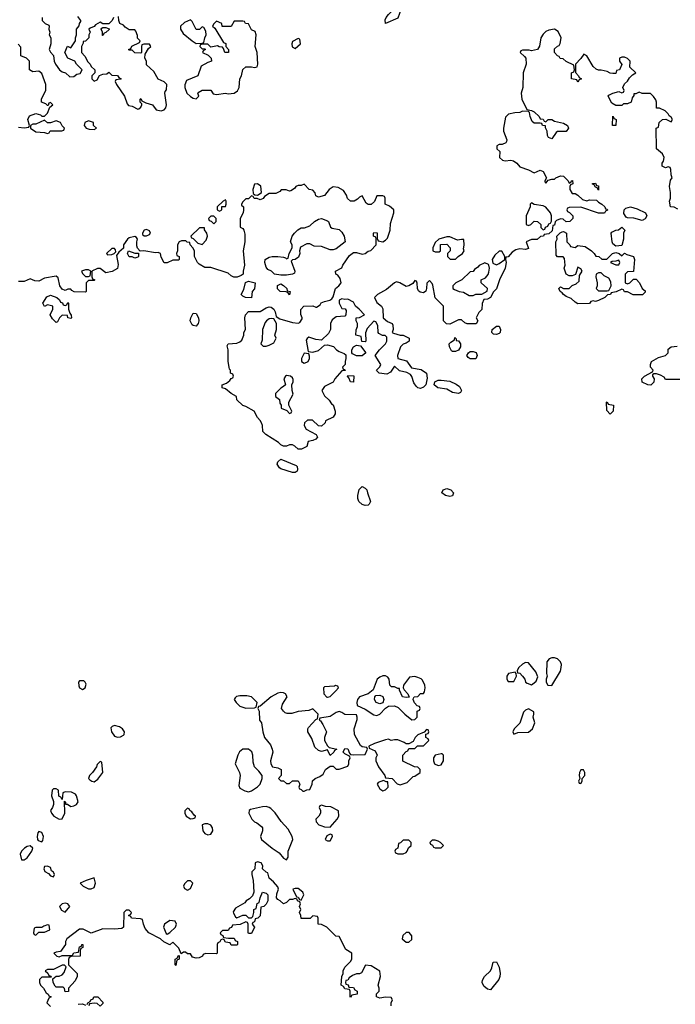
# Model space of a CAD drawing. Header units: inches. Extents: x 2380053 to 2584298, y 380219 to 546618.
# Tile 716 of 788: x 2533479 to 2537978, y 481840 to 488595. Entities that reach past the tile are written whole.
import ezdxf

# ---------------------------------------------------------------- set-up
doc = ezdxf.new("R2010")
doc.units = ezdxf.units.IN
doc.header["$MEASUREMENT"] = 0
doc.layers.add('C5438', color=7, linetype='Continuous')

msp = doc.modelspace()

# ---------------------------------------------------------------- linework, layer by layer
at = {"layer": 'C5438', "color": 2}
for points, elevation in [([(2535990, 488568), (2535986.8, 488593.2), (2535993.2, 488610), (2536009.3, 488630), (2536049.5, 488670.5), (2536091.1, 488691.1), (2536097.3, 488670), (2536073.8, 488606.2)], 30), ([(2534046, 488486), (2534046, 488510), (2534038, 488530), (2534043.1, 488536.9), (2534050, 488542), (2534070, 488542), (2534092.7, 488532.7), (2534092.7, 488527.3), (2534070, 488506), (2534058, 488502), (2534050, 488486)], 34), ([(2534650, 488594), (2534610, 488575.3), (2534582, 488550), (2534582, 488530), (2534601.4, 488501.4), (2534662, 488450), (2534690, 488432), (2534730, 488434), (2534742, 488438), (2534748.4, 488471.6), (2534758, 488490), (2534756.4, 488516.4), (2534742, 488542), (2534730, 488546), (2534711.6, 488528.4), (2534690, 488528), (2534663.1, 488583.1)], 34), ([(2535010, 488586), (2534950, 488586), (2534930, 488548), (2534868.4, 488548.4), (2534866, 488570), (2534830, 488586), (2534810, 488566), (2534802, 488550), (2534818, 488538), (2534878, 488438), (2534892.7, 488432.7), (2534894, 488410), (2534912, 488390), (2534912, 488370), (2534886, 488370), (2534878, 488398), (2534870, 488406), (2534848.4, 488408.4), (2534836.4, 488416.4), (2534790, 488406), (2534770, 488426), (2534730, 488426), (2534718, 488422), (2534714, 488410), (2534730, 488394), (2534750, 488394), (2534754, 488390), (2534738, 488382), (2534734, 488370), (2534771.1, 488351.1), (2534792, 488330), (2534794, 488310), (2534770, 488302), (2534724.7, 488275.3), (2534702, 488210), (2534622.8, 488177.2), (2534611.1, 488148.9), (2534611, 488130), (2534626, 488090), (2534650, 488067.3), (2534670, 488056), (2534690, 488051.3), (2534708.7, 488070), (2534702, 488090), (2534704, 488096), (2534730, 488112), (2534790, 488112), (2534806.4, 488086.4), (2534830, 488081), (2534890, 488091), (2534910, 488086.8), (2534950, 488091.3), (2534972.7, 488107.3), (2534984, 488130), (2534989, 488190), (2535002, 488210), (2535010, 488254), (2535030, 488272), (2535068.9, 488271.1), (2535090, 488266), (2535108.7, 488271.3), (2535114, 488290), (2535108.9, 488368.9), (2535095.3, 488410), (2535102, 488490), (2535093.6, 488513.6), (2535070, 488526), (2535050, 488566), (2535028.4, 488568.4), (2535022, 488582)], 34), ([(2535390, 488466), (2535350, 488446), (2535346, 488430), (2535347.7, 488407.7), (2535370, 488398), (2535406, 488430), (2535402, 488462)], 34), ([(2537570, 487868), (2537548, 487870), (2537550, 487934), (2537558, 487918), (2537571.3, 487910)], 34), ([(2533650, 487906), (2533590, 487878), (2533570, 487878), (2533554, 487870), (2533554, 487850), (2533590, 487824.7), (2533650, 487822), (2533670, 487814), (2533682, 487818), (2533688.4, 487831.6), (2533767.3, 487832.7), (2533782, 487838), (2533786, 487850), (2533770, 487866), (2533758, 487890), (2533730, 487902), (2533690, 487888), (2533670, 487888)], 34), ([(2533950, 487902), (2533924.7, 487890), (2533922, 487870), (2533934, 487850), (2533956.4, 487843.6), (2533990, 487842), (2534006, 487850), (2533986, 487870), (2533986, 487890)], 34), ([(2535110, 487468), (2535090, 487466), (2535078, 487430), (2535082, 487402), (2535092.7, 487392.7), (2535110, 487392), (2535130, 487402), (2535138, 487410), (2535133.6, 487453.6)], 34), ([(2537450, 487426), (2537442, 487442), (2537430, 487446), (2537422, 487462), (2537410, 487466), (2537408.9, 487471.1), (2537430, 487474), (2537438, 487458), (2537450, 487454)], 34), ([(2534890, 487358), (2534874, 487350), (2534834, 487310), (2534834, 487290), (2534850, 487282), (2534866, 487290), (2534866, 487314), (2534890, 487314), (2534895.3, 487330), (2534895.3, 487350)], 34), ([(2536990, 487338), (2536982, 487330), (2536982, 487310), (2536954, 487250), (2536954, 487190), (2536970, 487182), (2536986, 487190), (2537008.4, 487211.6), (2537031.1, 487211.1), (2537054, 487190), (2537054, 487170), (2537070, 487154), (2537082, 487158), (2537087.3, 487172.7), (2537102, 487178), (2537110, 487194), (2537122, 487198), (2537127.3, 487212.7), (2537128.7, 487250), (2537122, 487270), (2537090, 487308), (2537070, 487318), (2537010, 487326)], 34), ([(2537750, 487218), (2537692.9, 487232.9), (2537650, 487235.3), (2537641.2, 487241.2), (2537625.6, 487265.6), (2537628, 487290), (2537639, 487301), (2537670, 487310.8), (2537717.3, 487297.3), (2537774, 487270), (2537782, 487250), (2537770, 487228.7)], 34), ([(2534810, 487246), (2534790, 487246), (2534774, 487230), (2534778, 487218), (2534792.7, 487212.7), (2534810, 487194), (2534826, 487210), (2534826, 487230)], 34), ([(2535610, 487015.3), (2535550, 487039), (2535500.4, 487040.4), (2535470, 487058), (2535450, 487058), (2535405.4, 487034.6), (2535398, 487010), (2535401, 486990), (2535393.2, 486966.8), (2535370, 486948.7), (2535352, 486948), (2535342, 486938), (2535366, 486870), (2535363.6, 486856.4), (2535350, 486849), (2535310, 486842), (2535270, 486842), (2535228.4, 486848.4), (2535206, 486870), (2535182, 486882), (2535170, 486898), (2535161.2, 486930), (2535164, 486950), (2535190, 486966.8), (2535210.9, 486970.9), (2535250, 486971), (2535290, 486964.7), (2535302, 486962), (2535310, 486954), (2535322, 486958), (2535328, 486990), (2535348, 487030), (2535348, 487050), (2535338, 487070), (2535349, 487110), (2535364, 487130), (2535387.2, 487152.8), (2535410, 487166), (2535433.6, 487166.4), (2535470, 487181), (2535502, 487210), (2535530, 487226), (2535550, 487231), (2535590, 487216), (2535598, 487210), (2535611.6, 487171.6), (2535623.6, 487163.6), (2535670, 487156), (2535690, 487138), (2535706, 487110), (2535712, 487070), (2535650, 487022), (2535630, 487015.3)], 34), ([(2534350, 487155.3), (2534334, 487150), (2534322, 487130), (2534322, 487122), (2534332.7, 487112.7), (2534350, 487112), (2534370, 487122), (2534375.3, 487130), (2534370, 487146)], 34), ([(2534712.7, 487167.3), (2534654, 487110), (2534658, 487098), (2534670, 487094), (2534702, 487062), (2534730, 487052), (2534758, 487082), (2534768, 487110), (2534762, 487130), (2534746, 487154), (2534746, 487166)], 34), ([(2537290, 487032), (2537310, 487044.7), (2537359.6, 487039.6), (2537402, 487010), (2537422, 486990), (2537432, 486972), (2537454, 486970), (2537472.7, 486952.7), (2537507.3, 486952.7), (2537548, 486990), (2537570, 486998), (2537592, 486992), (2537610, 486974), (2537630, 486994), (2537644.7, 486984.7), (2537692, 486970), (2537698, 486950), (2537692, 486868), (2537650, 486866), (2537634, 486850), (2537634, 486790), (2537650, 486782), (2537666, 486790), (2537690, 486814), (2537710, 486814), (2537732, 486790), (2537751.6, 486751.6), (2537770, 486734), (2537770, 486726), (2537752.7, 486707.3), (2537688.4, 486708.4), (2537650, 486728), (2537628.4, 486728.4), (2537622, 486742), (2537610, 486746), (2537571.6, 486728.4), (2537538, 486722), (2537534, 486710), (2537512.7, 486707.3), (2537494, 486690), (2537450, 486668), (2537430, 486662), (2537414, 486666), (2537398, 486662), (2537390, 486648), (2537310, 486646), (2537290, 486658), (2537263.1, 486683.1), (2537230, 486695.3), (2537210, 486708.7), (2537202, 486722), (2537188.7, 486730), (2537178, 486750), (2537190, 486762), (2537211.6, 486751.6), (2537250, 486751.3), (2537270, 486772), (2537298, 486782), (2537318, 486802), (2537320.4, 486839.6), (2537338, 486870), (2537330, 486886), (2537310, 486898), (2537292.7, 486847.3), (2537270, 486838), (2537250, 486838), (2537230, 486848), (2537215.3, 486890), (2537222, 486910), (2537216.4, 486956.4), (2537207.3, 486967.3), (2537170, 486968), (2537160.4, 486980.4), (2537158, 487070), (2537168, 487090), (2537166, 487110), (2537187.3, 487132.7), (2537200.4, 487139.6), (2537210, 487142), (2537232, 487130), (2537234, 487070), (2537254, 487050), (2537258, 487038)], 34), ([(2537570, 487042), (2537550, 487058), (2537544, 487070), (2537538, 487130), (2537542, 487138), (2537570, 487152), (2537587.3, 487152.7), (2537612, 487172), (2537632, 487150), (2537622, 487130), (2537622, 487090), (2537610, 487046)], 34), ([(2536430, 487106), (2536410, 487106), (2536354, 487090), (2536330, 487066), (2536314, 487030), (2536314, 487010), (2536330, 487002), (2536358, 487002), (2536366, 487010), (2536367.3, 487052.7), (2536410, 487054), (2536432, 487030), (2536432, 487010), (2536414, 486990), (2536414, 486970), (2536432.7, 486952.7), (2536470, 486952), (2536488.9, 486971.1), (2536518, 486990), (2536528, 487010), (2536524, 487024), (2536528, 487048), (2536526, 487086), (2536510, 487088), (2536483.1, 487083.1)], 34), ([(2534130, 487026), (2534110, 487026), (2534074, 486990), (2534082, 486982), (2534110, 486984.7), (2534126, 486990), (2534138, 487002), (2534136.4, 487016.4)], 34), ([(2534270, 486994), (2534294, 486994), (2534294, 486970), (2534290, 486966), (2534270, 486958), (2534250, 486968), (2534230, 486968), (2534218, 486990), (2534226, 487010)], 34), ([(2536770, 487008), (2536739.8, 486980.2), (2536722, 486950), (2536724.7, 486924.7), (2536750, 486912), (2536770, 486922), (2536808, 486950), (2536808, 486970), (2536787.3, 487007.3)], 34), ([(2536670, 486928), (2536631.6, 486908.4), (2536623.6, 486896.4), (2536599.6, 486880.4), (2536590, 486868), (2536570, 486866), (2536512, 486810), (2536472, 486790), (2536452, 486770), (2536452, 486750), (2536463.5, 486743.5), (2536494, 486730), (2536524.7, 486724.7), (2536563.6, 486703.6), (2536590, 486702), (2536608, 486712), (2536650, 486712), (2536687.3, 486732.7), (2536688, 486750), (2536646, 486790), (2536646, 486810), (2536676.5, 486823.5), (2536693.6, 486846.4), (2536698, 486862), (2536702, 486890), (2536698, 486910), (2536695.3, 486915.3)], 34), ([(2537590, 486946), (2537570, 486938), (2537543.6, 486936.4), (2537534, 486930), (2537570, 486914), (2537590, 486914), (2537598, 486930)], 34), ([(2533950, 486878), (2533930, 486878), (2533902, 486870), (2533910, 486854), (2533930, 486834), (2533950, 486834), (2533962, 486838), (2533966, 486870)], 34), ([(2537470, 486858), (2537450, 486858), (2537434, 486850), (2537432, 486830), (2537442, 486790), (2537442, 486770), (2537434, 486750), (2537450, 486734), (2537510, 486734), (2537522, 486738), (2537538, 486770), (2537536.4, 486796.4), (2537522, 486822), (2537490, 486838)], 34), ([(2535070, 486686), (2535028.9, 486688.9), (2535010, 486698), (2534998, 486710), (2535016.4, 486743.6), (2535028.4, 486791.6), (2535050, 486802), (2535094, 486790), (2535091.1, 486748.9), (2535074, 486730)], 34), ([(2535330, 486708), (2535322, 486722), (2535307.3, 486727.3), (2535266, 486730), (2535248.4, 486748.4), (2535249, 486771), (2535270, 486782), (2535290, 486772), (2535312, 486750), (2535314, 486734), (2535334, 486730)], 34), ([(2533790, 486634), (2533802, 486638), (2533810, 486654), (2533814, 486650), (2533814, 486610), (2533822, 486582), (2533832.7, 486567.3), (2533834, 486550), (2533830, 486546), (2533808.9, 486548.9), (2533806, 486566), (2533770, 486568), (2533752, 486550), (2533738, 486522), (2533730, 486518), (2533703.2, 486543.2), (2533688.7, 486570), (2533706, 486610), (2533706, 486630), (2533670, 486638), (2533650, 486628), (2533638, 486650), (2533665.6, 486694.4), (2533690, 486704.7), (2533734, 486690), (2533752.7, 486672.7), (2533758, 486658), (2533772.7, 486652.7), (2533778, 486638)], 34), ([(2534690, 486493.2), (2534670, 486496), (2534662.4, 486502.4), (2534649.4, 486530), (2534652.7, 486550), (2534670, 486581), (2534690, 486578.8), (2534704.9, 486550), (2534707.7, 486530), (2534704, 486510)], 34), ([(2535210, 486546), (2535190, 486542), (2535172, 486530), (2535162.8, 486517.2), (2535146, 486470), (2535143.6, 486396.4), (2535134, 486370), (2535150, 486354), (2535170, 486354), (2535190, 486362), (2535222, 486378), (2535238, 486410), (2535228.7, 486430), (2535242, 486470), (2535242, 486510), (2535222, 486542)], 34), ([(2536750, 486435.3), (2536730, 486438), (2536718, 486450), (2536722, 486470), (2536750, 486492), (2536770, 486492), (2536778, 486470), (2536776, 486450), (2536770, 486442)], 34), ([(2536450, 486318), (2536442, 486322), (2536428, 486350), (2536426, 486370), (2536436.4, 486383.6), (2536462, 486398), (2536466, 486414), (2536474, 486406), (2536474, 486394), (2536491.1, 486391.1), (2536504.7, 486370), (2536504.7, 486350), (2536490, 486328.7), (2536470, 486319)], 34), ([(2535830, 486288.7), (2535789.1, 486289.1), (2535763.1, 486303.1), (2535758, 486310), (2535758, 486330), (2535768.9, 486351.1), (2535790, 486362), (2535818, 486358), (2535854, 486310)], 34), ([(2536570, 486268.7), (2536556.4, 486276.4), (2536548, 486290), (2536558, 486310), (2536570, 486318), (2536590, 486318), (2536611.1, 486311.1), (2536618, 486290), (2536610, 486268.7)], 34), ([(2535430, 486306), (2535412, 486270), (2535412, 486250), (2535430, 486238), (2535450, 486244.7), (2535458, 486250), (2535468, 486270), (2535467.3, 486287.3), (2535462, 486302)], 34), ([(2535310, 486154), (2535302, 486150), (2535291.3, 486130), (2535302, 486090), (2535290, 486078), (2535270, 486068), (2535234, 486030), (2535234, 486010), (2535262, 485990), (2535263.6, 485963.6), (2535274, 485950), (2535274, 485930), (2535312.7, 485912.7), (2535330, 485894), (2535342, 485898), (2535346, 485910), (2535326, 485950), (2535326, 485970), (2535354.6, 486025.4), (2535348, 486050), (2535346, 486090), (2535355.3, 486110), (2535354.6, 486125.4), (2535350, 486138), (2535338, 486150)], 34), ([(2535770, 486109), (2535748, 486110), (2535738, 486138), (2535728, 486150), (2535730, 486154), (2535771.3, 486151.3)], 34), ([(2536490, 486029.5), (2536450, 486038), (2536410, 486061.2), (2536348, 486070), (2536322, 486090), (2536328.7, 486110), (2536350, 486121), (2536370, 486121), (2536430, 486114.8), (2536475.2, 486095.2), (2536497.5, 486077.5), (2536511, 486050), (2536502.8, 486037.2)], 34), ([(2537530, 485888), (2537507.3, 485912.7), (2537506, 485970), (2537510, 485974), (2537518, 485958), (2537554, 485950), (2537552, 485910)], 34), ([(2535350, 485488), (2535270, 485514), (2535260.9, 485520.9), (2535246, 485546), (2535250, 485562), (2535270, 485581), (2535375.3, 485535.3), (2535382, 485530), (2535384.7, 485510), (2535382, 485498), (2535370, 485488)], 34), ([(2535850, 485262.7), (2535830, 485269.2), (2535806, 485290), (2535799.3, 485310), (2535799.3, 485330), (2535809.3, 485370.7), (2535830, 485391.3), (2535850, 485382), (2535862, 485370), (2535864.7, 485350), (2535886, 485290), (2535878, 485270), (2535870, 485265.2)], 34), ([(2536430, 485322.7), (2536402, 485330), (2536375.3, 485350), (2536384, 485370), (2536410, 485379.1), (2536438, 485370), (2536454.8, 485350), (2536450, 485329.2)], 34), ([(2537150, 484216), (2537130, 484216), (2537112, 484210), (2537096, 484190), (2537094.8, 484110), (2537098.8, 484090), (2537091.3, 484070), (2537091.3, 484050), (2537102, 484030), (2537130, 484026), (2537190, 484124.7), (2537195.1, 484150), (2537196, 484170), (2537189.2, 484190), (2537170, 484209.2)], 38), ([(2536950, 484184), (2536930, 484174), (2536904.7, 484150), (2536892, 484130), (2536894, 484114), (2536910, 484112), (2536930, 484092), (2536944.7, 484070), (2536951, 484051), (2536962, 484042), (2536990, 484031.3), (2537010, 484044.7), (2537024, 484056), (2537034, 484086), (2537020.2, 484120.2), (2536970, 484182)], 38), ([(2535990, 484092.7), (2535970, 484092.7), (2535950, 484085.2), (2535931, 484070), (2535903.6, 483996.4), (2535871, 483969), (2535811.1, 483948.9), (2535798, 483930), (2535792, 483910), (2535794, 483890), (2535850, 483864.7), (2535910, 483826), (2535930, 483821), (2535950, 483831), (2535988.9, 483871.1), (2536010, 483884.7), (2536050, 483886.8), (2536075.5, 483875.5), (2536121, 483830), (2536170, 483792), (2536190, 483794), (2536206, 483810), (2536206, 483850), (2536222, 483858), (2536226, 483870), (2536222, 483882), (2536207.3, 483887.3), (2536188.4, 483908.4), (2536178, 483930), (2536180.4, 483939.6), (2536186, 483950), (2536210, 483952), (2536230, 483971.3), (2536250, 483972), (2536257.2, 483982.8), (2536261.2, 484010), (2536259.3, 484030), (2536244.1, 484064.1), (2536233.4, 484073.4), (2536210, 484082.7), (2536190, 484089.3), (2536154.8, 484085.2), (2536112, 484030), (2536111.3, 484010), (2536116.9, 483996.9), (2536142, 483970), (2536152, 483948), (2536130, 483944), (2536106, 483950), (2536086, 483994), (2536086, 484006), (2536074, 484006), (2536050, 484018), (2536030, 484018), (2536018, 484030), (2536014, 484070), (2536005.2, 484085.2)], 38), ([(2536878, 484118), (2536834, 484110), (2536822, 484090), (2536822, 484070), (2536830, 484054), (2536870, 484054), (2536888, 484090), (2536886, 484110)], 38), ([(2533890, 484059), (2533882.8, 484050), (2533884.4, 484024.4), (2533890, 484011.3), (2533910, 483998.8), (2533928.7, 484010), (2533935.1, 484035.1), (2533928.7, 484050), (2533918, 484058)], 38), ([(2535646, 484026), (2535638, 484022), (2535570, 484018), (2535564.7, 484010), (2535566, 483970), (2535587.1, 483947.1), (2535590, 483946), (2535610, 483952), (2535648, 483990), (2535666, 484010), (2535662, 484022)], 38), ([(2535036.5, 483956.5), (2534990, 483956), (2534967.5, 483952.5), (2534956.9, 483943.1), (2534951.3, 483930), (2534964.7, 483910), (2534990, 483886), (2535030, 483871), (2535090, 483874), (2535102, 483878), (2535108, 483910), (2535069, 483949)], 38), ([(2535270, 483979.3), (2535250, 483975.1), (2535204.7, 483950), (2535130, 483886), (2535118, 483882), (2535114, 483870), (2535122, 483850), (2535124.7, 483790), (2535138, 483770), (2535146.8, 483710), (2535158, 483670), (2535199.8, 483619.8), (2535210.9, 483590.9), (2535214.8, 483570), (2535201, 483510), (2535202, 483490), (2535214, 483470), (2535250, 483462), (2535274, 483450), (2535274, 483410), (2535254, 483390), (2535270, 483374), (2535290, 483374), (2535310, 483354), (2535330, 483354), (2535350, 483374), (2535390, 483374), (2535402, 483350), (2535394, 483330), (2535398, 483318), (2535410, 483314), (2535422, 483302), (2535430, 483302), (2535448.4, 483311.6), (2535470, 483314), (2535486, 483350), (2535487.3, 483372.7), (2535506, 483390), (2535538, 483402), (2535560.4, 483419.6), (2535578, 483450), (2535610, 483474), (2535630, 483474), (2535650, 483454), (2535670, 483452), (2535730, 483474), (2535738, 483490), (2535738, 483510), (2535746, 483530), (2535742, 483542), (2535710, 483558), (2535698, 483570), (2535710, 483594), (2535730, 483592), (2535742, 483562), (2535750, 483554), (2535770, 483552), (2535850, 483554), (2535866, 483590), (2535862, 483602), (2535830, 483606), (2535816.4, 483616.4), (2535775.3, 483690), (2535774, 483730), (2535794, 483794), (2535795.3, 483810), (2535790, 483826), (2535710, 483828.7), (2535690, 483842), (2535670, 483848), (2535650, 483842), (2535610, 483815.3), (2535538, 483802), (2535534, 483790), (2535543.6, 483783.6), (2535559.8, 483759.8), (2535584.7, 483710), (2535571.3, 483670), (2535571.3, 483650), (2535590, 483614), (2535602, 483602), (2535654, 483590), (2535638, 483582), (2535634, 483570), (2535610, 483546), (2535590, 483586), (2535550, 483575.3), (2535530, 483582), (2535504.7, 483604.7), (2535483.1, 483663.1), (2535455.3, 483710), (2535455.3, 483730), (2535460.2, 483739.8), (2535510, 483794), (2535522, 483798), (2535526, 483830), (2535490, 483866), (2535463.6, 483856.4), (2535390, 483848.7), (2535345.4, 483834.6), (2535314.6, 483834.6), (2535300.2, 483840.2), (2535288, 483850), (2535275.3, 483870), (2535282, 483898), (2535314, 483950), (2535302, 483970), (2535290, 483977.2)], 38), ([(2535950, 483901.2), (2535924, 483910), (2535914, 483930), (2535915.3, 483950), (2535922, 483958), (2535950, 483961), (2535971.1, 483951.1), (2535978, 483930), (2535970, 483908)], 38), ([(2536970, 483868), (2536950, 483858), (2536936.9, 483843.1), (2536910.9, 483769.1), (2536872, 483730), (2536862, 483710), (2536870, 483694), (2536896.4, 483703.6), (2536970, 483706), (2536997.2, 483730), (2537013.2, 483770), (2537002, 483810), (2537008, 483830), (2537007.3, 483847.3)], 38), ([(2534130, 483751.8), (2534113.4, 483746.6), (2534104.1, 483735.9), (2534108, 483710), (2534130, 483679.1), (2534150, 483673), (2534170, 483675.5), (2534190, 483687.3), (2534195.3, 483690), (2534199, 483710), (2534184, 483730), (2534163.3, 483743.3)], 38), ([(2536270, 483726), (2536254, 483706), (2536210, 483688), (2536192, 483670), (2536178, 483642), (2536150, 483626), (2536130, 483626), (2536116.5, 483636.5), (2536073.6, 483653.6), (2536050, 483655.3), (2536028.7, 483648.7), (2536010, 483658), (2535990, 483655.3), (2535914, 483630), (2535874, 483610), (2535878, 483598), (2535918, 483578), (2535931.3, 483550), (2535922, 483530), (2535922, 483510), (2535942, 483470), (2535984.7, 483410), (2535990, 483394), (2536034, 483390), (2536070, 483352), (2536090, 483344.7), (2536138, 483362), (2536178, 483402), (2536190, 483404.7), (2536226, 483430), (2536226, 483450), (2536210, 483466), (2536188.4, 483468.4), (2536109, 483509), (2536108, 483550), (2536130, 483574), (2536142, 483578), (2536150, 483594), (2536190, 483594), (2536208, 483612), (2536250, 483614), (2536286, 483650), (2536282, 483662), (2536266, 483670), (2536266, 483694), (2536282, 483698), (2536286, 483710), (2536282, 483722)], 38), ([(2535049.4, 483589.4), (2535010, 483589.3), (2534988.2, 483571.8), (2534974.8, 483550), (2534958, 483490), (2534986.8, 483430), (2534991, 483410), (2534982, 483342), (2534990, 483322), (2535023.5, 483303.5), (2535050, 483298), (2535070, 483304.7), (2535110, 483331.3), (2535128.7, 483350), (2535142, 483390), (2535142, 483410), (2535120.2, 483440.2), (2535089, 483470), (2535080.2, 483500.2), (2535079, 483550), (2535072.7, 483572.7)], 38), ([(2536378, 483558), (2536370, 483558), (2536330, 483548), (2536318, 483530), (2536318, 483510), (2536324.7, 483490), (2536350, 483478), (2536370, 483482), (2536388, 483510), (2536386, 483550)], 38), ([(2534030, 483506), (2534010, 483486), (2534004.7, 483470), (2533978, 483430), (2533958, 483410), (2533952, 483390), (2533959.6, 483379.6), (2533974, 483370), (2533990, 483366.8), (2534016, 483384), (2534048.7, 483430), (2534042, 483502)], 38), ([(2537330, 483448), (2537321, 483430), (2537318, 483410), (2537322, 483390), (2537314, 483370), (2537318, 483358), (2537330, 483354), (2537338, 483370), (2537338, 483390), (2537358, 483410), (2537358, 483430), (2537347.3, 483447.3)], 38), ([(2535976.4, 483376.4), (2535938, 483362), (2535931.3, 483350), (2535950, 483318), (2535970, 483304.7), (2535990, 483312), (2536008, 483330), (2536006, 483366), (2535994, 483366)], 38), ([(2533730, 483318), (2533710, 483318), (2533702, 483310), (2533698, 483270), (2533711.3, 483231.3), (2533711.1, 483211.1), (2533704.7, 483190), (2533691, 483170), (2533696, 483150), (2533712, 483130), (2533750, 483111), (2533770, 483112), (2533789, 483151), (2533787.3, 483232.7), (2533794, 483226), (2533794, 483214), (2533806, 483214), (2533830, 483198), (2533850, 483201), (2533869.1, 483210.9), (2533879, 483230), (2533869.1, 483269.1), (2533862, 483282), (2533834.6, 483294.6), (2533790, 483298), (2533774, 483290), (2533770, 483246), (2533762, 483262), (2533748.4, 483268.4), (2533746, 483310)], 38), ([(2535550, 483206), (2535538, 483202), (2535534, 483190), (2535542, 483170), (2535542, 483150), (2535532, 483130), (2535512, 483110), (2535512.7, 483092.7), (2535531.6, 483071.6), (2535545.4, 483065.4), (2535570, 483058), (2535610, 483054), (2535658, 483110), (2535668, 483130), (2535667.3, 483167.3), (2535614.6, 483194.6), (2535576.4, 483196.4)], 38), ([(2534630, 483186), (2534612.7, 483167.3), (2534612, 483150), (2534622, 483130), (2534650, 483112), (2534670, 483114), (2534682, 483118), (2534686, 483130), (2534676.4, 483136.4), (2534660.4, 483160.4), (2534646, 483170), (2534642, 483182)], 38), ([(2535170, 483197.2), (2535144.5, 483195.5), (2535063.6, 483176.4), (2535054, 483170), (2535052, 483150), (2535072, 483110), (2535090, 483092), (2535105.4, 483085.4), (2535138.8, 483058.8), (2535144.7, 483050), (2535144.7, 483030), (2535131, 482990), (2535138, 482970), (2535211.3, 482910), (2535259.3, 482879.3), (2535290, 482842), (2535310, 482832), (2535322, 482850), (2535322, 482890), (2535354, 482970), (2535348.7, 482990), (2535322, 483042), (2535272.9, 483092.9), (2535232.9, 483152.9), (2535202.7, 483182.7), (2535190, 483189.2)], 38), ([(2534770, 483079), (2534750, 483079), (2534732, 483070), (2534734.8, 483030), (2534750, 483011), (2534770, 483002.8), (2534790, 483006), (2534804, 483030), (2534801.2, 483050), (2534790, 483068.7)], 38), ([(2533610, 483026), (2533603.6, 483016.4), (2533598, 482990), (2533602, 482970), (2533604.7, 482964.7), (2533630, 482954), (2533636.4, 482963.6), (2533642, 482990), (2533630, 483018)], 38), ([(2535610, 483006), (2535585.4, 482994.6), (2535574, 482970), (2535590, 482962), (2535610, 482962), (2535626, 482990), (2535622, 483002)], 38), ([(2536150, 482966), (2536110, 482966), (2536092.7, 482947.3), (2536078, 482942), (2536074, 482910), (2536058, 482902), (2536054, 482890), (2536058, 482878), (2536072.7, 482872.7), (2536110, 482872), (2536130, 482882), (2536138, 482890), (2536147.3, 482912.7), (2536166, 482930), (2536166, 482950)], 38), ([(2536330, 482966), (2536310, 482966), (2536294, 482950), (2536298, 482938), (2536312.7, 482932.7), (2536318, 482918), (2536330, 482914), (2536370, 482914), (2536386, 482930), (2536366, 482950), (2536350, 482958)], 38), ([(2533550, 482928), (2533530, 482922), (2533512, 482910), (2533492, 482890), (2533482, 482870), (2533492, 482832), (2533510, 482831.3), (2533530, 482844.7), (2533562, 482890), (2533568, 482910)], 38), ([(2533670, 482788), (2533650, 482786), (2533644.7, 482770), (2533652, 482750), (2533676.9, 482736.9), (2533690, 482722), (2533710, 482714), (2533718, 482730), (2533710, 482746), (2533696.4, 482756.4), (2533690, 482778)], 38), ([(2533990, 482708), (2533934, 482690), (2533894, 482670), (2533914, 482650), (2533950, 482632), (2533970, 482631.3), (2533990, 482642), (2533999, 482670)], 38), ([(2534650, 482686), (2534630, 482686), (2534610, 482666), (2534602, 482650), (2534610, 482634), (2534630, 482622), (2534650, 482634), (2534666, 482670)], 38), ([(2535370, 482635.3), (2535354, 482630), (2535378, 482578), (2535390, 482574), (2535398, 482558), (2535410, 482554), (2535428, 482590), (2535422, 482610), (2535390, 482634)], 38), ([(2533790, 482534), (2533770, 482528), (2533752, 482510), (2533766, 482486), (2533790, 482472), (2533822, 482510), (2533810, 482528)], 38), ([(2534510, 482415.3), (2534472, 482390), (2534464.7, 482370), (2534484.7, 482324.7), (2534490, 482322), (2534510, 482332), (2534548, 482370), (2534555.3, 482390), (2534546, 482410)], 38), ([(2533670, 482386), (2533643.6, 482376.4), (2533630, 482366), (2533590, 482366), (2533578, 482362), (2533574, 482330), (2533578, 482318), (2533590, 482314), (2533610, 482334), (2533650, 482334), (2533686, 482350), (2533682, 482382)], 38), ([(2536130, 482332.3), (2536108.2, 482311.8), (2536104, 482290), (2536130, 482265.5), (2536150, 482265.5), (2536170, 482284.7), (2536169.2, 482310), (2536152, 482332)], 38), ([(2534550, 482106), (2534546, 482110), (2534546, 482150), (2534562, 482158), (2534567.3, 482172.7), (2534574, 482174), (2534574, 482150), (2534558, 482142)], 38), ([(2536710, 481939), (2536690, 481942.7), (2536664.8, 481964.8), (2536653.2, 481990), (2536654, 482006), (2536668.7, 482030), (2536709, 482070), (2536719, 482090), (2536728, 482130), (2536750, 482132), (2536770, 482094), (2536776.3, 482050), (2536774, 482030), (2536766, 482010)], 34)]:
    msp.add_lwpolyline(points, close=True, dxfattribs=dict(at, elevation=elevation))
for points, elevation in [([(2533634, 488610), (2533634, 488590), (2533654, 488570), (2533678, 488558), (2533682, 488550), (2533678, 488530), (2533684.7, 488510), (2533682, 488490), (2533692, 488470), (2533692, 488430), (2533682, 488390), (2533691.1, 488371.1), (2533711.3, 488350), (2533716, 488310), (2533724.7, 488290), (2533752, 488250), (2533770, 488238), (2533794, 488230), (2533823.6, 488203.6), (2533850, 488204.7), (2533870, 488222), (2533894.6, 488225.4), (2533908, 488250), (2533868.9, 488288.9), (2533858, 488310), (2533808.7, 488330), (2533788.7, 488370), (2533806, 488414), (2533830, 488402), (2533862, 488450), (2533862, 488470), (2533868.7, 488490), (2533868, 488530), (2533887.3, 488552.7), (2533888, 488570), (2533898, 488582), (2533898, 488590), (2533878, 488618)], 34), ([(2534122, 488610), (2534114, 488590), (2534090, 488566), (2534050, 488566), (2534030, 488578), (2533999.6, 488560.4), (2533990, 488548), (2533962, 488538), (2533954, 488530), (2533962, 488510), (2533954, 488490), (2533954, 488470), (2533930, 488448), (2533914, 488446), (2533914, 488434), (2533902, 488410), (2533902, 488370), (2533925.4, 488345.4), (2533946, 488306), (2533962, 488290), (2533970, 488274), (2533994, 488250), (2533994, 488230), (2533974, 488210), (2533974, 488190), (2533990, 488174), (2534010, 488182), (2534027.3, 488212.7), (2534050, 488222), (2534076.4, 488223.6), (2534090, 488234), (2534110, 488214), (2534150, 488212), (2534158, 488198), (2534174, 488190), (2534170, 488186), (2534138, 488182), (2534134, 488170), (2534142, 488150), (2534198, 488070), (2534216.9, 488016.9), (2534226, 488006), (2534250, 488002), (2534290, 487982), (2534296.4, 487983.6), (2534310, 487994), (2534318, 488010), (2534318, 488018), (2534306, 488030), (2534306, 488050), (2534310, 488054), (2534318, 488038), (2534344.7, 488024.7), (2534390.7, 488010.7), (2534416, 487976), (2534450, 487970.8), (2534470, 487976), (2534481.2, 487990), (2534485.2, 488010), (2534475.3, 488090), (2534478, 488102), (2534487.3, 488112.7), (2534488, 488150), (2534470, 488168), (2534430, 488188), (2534400.4, 488240.4), (2534350, 488286), (2534348, 488310), (2534338, 488330), (2534340.4, 488359.6), (2534362, 488398), (2534378, 488410), (2534376.4, 488416.4), (2534370, 488426), (2534330, 488426), (2534318, 488422), (2534314, 488410), (2534314, 488370), (2534310, 488366), (2534268.4, 488368.4), (2534250, 488386), (2534230, 488386), (2534226, 488390), (2534242, 488398), (2534247.3, 488412.7), (2534302, 488438), (2534306, 488450), (2534288, 488468), (2534287.3, 488487.3), (2534276.4, 488516.4), (2534270, 488526), (2534230, 488526), (2534203.1, 488543.1), (2534190, 488558), (2534166, 488570), (2534158, 488590), (2534156.4, 488616.4)], 34), ([(2537995.3, 487295.3), (2537970, 487308), (2537946, 487310), (2537939, 487350), (2537944, 487370), (2537944, 487410), (2537937.2, 487450), (2537946, 487494), (2537955.3, 487510), (2537948.4, 487531.6), (2537947.3, 487567.3), (2537942, 487582), (2537930, 487586), (2537910, 487578), (2537888, 487590), (2537888, 487610), (2537896.4, 487623.6), (2537902, 487650), (2537890, 487675.3), (2537848, 487710), (2537846, 487850), (2537862, 487858), (2537868, 487890), (2537890, 487911.3), (2537912, 487912), (2537950, 487894), (2537958, 487910), (2537950, 487926), (2537935.3, 487935.3), (2537928, 487950), (2537908.9, 487968.9), (2537870, 487988), (2537848, 487988), (2537849, 488030), (2537844.7, 488044.7), (2537829.1, 488069.1), (2537808.4, 488088.4), (2537750, 488088.7), (2537730, 488098), (2537706, 488086), (2537694, 488086), (2537694, 488074), (2537682, 488058), (2537674, 488030), (2537650, 488018), (2537622, 488018), (2537610, 488006), (2537570, 488006), (2537543.1, 488023.1), (2537518, 488070), (2537522, 488078), (2537548.7, 488091.3), (2537590, 488102), (2537610, 488094), (2537622, 488098), (2537626, 488110), (2537618, 488130), (2537630, 488154), (2537650, 488174), (2537663.1, 488196.9), (2537683.1, 488216.9), (2537706, 488230), (2537666, 488270), (2537668, 488310), (2537650, 488328), (2537630, 488338), (2537610, 488338), (2537594, 488330), (2537594, 488310), (2537612, 488288), (2537594, 488250), (2537574, 488246), (2537570, 488226), (2537550, 488226), (2537530, 488228), (2537510, 488239), (2537470, 488248.7), (2537450, 488248), (2537434.6, 488254.6), (2537414.6, 488274.6), (2537370, 488348), (2537350, 488358), (2537330.7, 488329.3), (2537292, 488290), (2537292, 488232), (2537314, 488210), (2537318, 488198), (2537334, 488190), (2537318, 488182), (2537310, 488166), (2537302, 488182), (2537266, 488190), (2537266, 488230), (2537282, 488238), (2537286, 488250), (2537282, 488282), (2537228.4, 488308.4), (2537207.3, 488327.3), (2537188.4, 488328.4), (2537182, 488342), (2537170, 488346), (2537148.7, 488370), (2537150, 488394), (2537170, 488414), (2537182, 488418), (2537188.4, 488431.6), (2537194, 488470), (2537173.2, 488513.2), (2537150, 488529), (2537110, 488524), (2537090, 488514), (2537070, 488495.3), (2537054.8, 488470), (2537046, 488414), (2537032, 488390), (2536990, 488382), (2536974, 488386), (2536930, 488386), (2536918, 488382), (2536914, 488370), (2536943.6, 488343.6), (2536951.1, 488331.1), (2536954.8, 488290), (2536934.8, 488230), (2536931.3, 488130), (2536921, 488090), (2536924.7, 488050), (2536958, 487978), (2536990, 487972), (2537010, 487962), (2537044.7, 487930), (2537050, 487914), (2537070, 487912), (2537078, 487898), (2537090, 487894), (2537106, 487910), (2537130, 487911.3), (2537150, 487898), (2537210, 487886), (2537238, 487870), (2537244.7, 487850), (2537230, 487829), (2537170, 487828), (2537159.6, 487820.4), (2537130, 487778), (2537107.3, 487787.3), (2537100.4, 487800.4), (2537098, 487830), (2537086, 487854), (2537086, 487866), (2537066, 487870), (2537062, 487882), (2537050, 487886), (2537010, 487886), (2536996.4, 487896.4), (2536982, 487930), (2536978, 487958), (2536970, 487966), (2536930, 487968), (2536910, 487958), (2536876.4, 487956.4), (2536832.7, 487947.3), (2536812.7, 487927.3), (2536798, 487850), (2536798, 487830), (2536822, 487770), (2536819.6, 487760.4), (2536814, 487750), (2536790, 487738), (2536770, 487738), (2536754, 487730), (2536754, 487710), (2536774, 487690), (2536772, 487650), (2536791.1, 487631.1), (2536810, 487626.8), (2536850, 487631), (2536866.4, 487626.4), (2536891.1, 487611.1), (2536910, 487586), (2536970, 487564.7), (2537010, 487544.7), (2537050, 487562), (2537070, 487554), (2537094, 487510), (2537082, 487490), (2537082, 487482), (2537090, 487474), (2537106, 487494), (2537130, 487502), (2537150, 487502), (2537158, 487510), (2537190, 487524.7), (2537210, 487522), (2537242, 487490), (2537250, 487474), (2537262, 487478), (2537266, 487490), (2537271.6, 487491.6), (2537274, 487470), (2537258, 487462), (2537254, 487450), (2537254, 487430), (2537270, 487402), (2537290, 487402), (2537310, 487392), (2537342, 487362), (2537370, 487351.3), (2537390, 487358), (2537436, 487356), (2537450, 487342), (2537474, 487330), (2537494, 487310), (2537498, 487298), (2537510, 487294), (2537512.7, 487287.3), (2537498, 487282), (2537491.6, 487268.4), (2537450, 487268), (2537330, 487308.7), (2537250, 487306), (2537238, 487302), (2537234, 487290), (2537238, 487278), (2537252.7, 487272.7), (2537274, 487250), (2537274, 487230), (2537254, 487210), (2537230, 487208), (2537207.3, 487227.3), (2537190, 487228), (2537163.6, 487216.4), (2537152.7, 487207.3), (2537150, 487186), (2537138, 487182), (2537132.7, 487147.3), (2537110, 487126), (2537078, 487122), (2537074, 487110), (2537052.7, 487107.3), (2537030, 487088), (2536990, 487088), (2536954, 487070), (2536970, 487026), (2536950, 487018), (2536910, 487024), (2536883.5, 487016.5), (2536859.1, 487000.9), (2536830, 486968), (2536814, 486966), (2536812, 486950), (2536818, 486930), (2536810.7, 486890), (2536771, 486810), (2536750.7, 486749.3), (2536731.1, 486728.9), (2536710.7, 486689.3), (2536690, 486678), (2536664.7, 486675.3), (2536651.6, 486648.4), (2536650, 486606), (2536630, 486586), (2536612, 486550), (2536622, 486530), (2536611.6, 486508.4), (2536548.9, 486508.9), (2536534.6, 486514.6), (2536510, 486535.3), (2536490, 486535.3), (2536430, 486506), (2536407.3, 486507.3), (2536386, 486530), (2536388, 486630), (2536330, 486686), (2536314, 486774), (2536310, 486786), (2536290, 486806), (2536272.7, 486787.3), (2536271.6, 486751.6), (2536266.4, 486733.6), (2536250, 486721.2), (2536226, 486726), (2536214.6, 486734.6), (2536208.4, 486751.6), (2536207.3, 486787.3), (2536202, 486802), (2536190, 486806), (2536176, 486784), (2536150, 486768.7), (2536130, 486764), (2536088, 486790), (2536064, 486796), (2536050, 486789), (2535996.8, 486743.2), (2535934, 486710), (2535914, 486690), (2535930, 486654), (2535962, 486630), (2535971.6, 486611.6), (2535974, 486550), (2536003.6, 486523.6), (2536034, 486510), (2536039.6, 486499.6), (2536042, 486470), (2536034, 486450), (2536043.6, 486443.6), (2536090, 486431.3), (2536110, 486431.3), (2536151.3, 486410), (2536150.7, 486389.3), (2536130, 486375.3), (2536110, 486368.7), (2536091.3, 486350), (2536072, 486290), (2536074, 486270), (2536133.7, 486253.7), (2536166.4, 486206.4), (2536234.8, 486194.8), (2536271.3, 486170), (2536275.3, 486135.3), (2536266, 486090), (2536250, 486074), (2536230, 486064), (2536210, 486069), (2536200.1, 486080.1), (2536184.5, 486104.5), (2536170, 486148), (2536160.2, 486160.2), (2536134.6, 486174.6), (2536085.2, 486185.2), (2536050, 486218), (2536023.6, 486176.4), (2535998, 486162), (2535946, 486170), (2535930, 486186), (2535928, 486190), (2535950, 486214), (2535958, 486230), (2535918, 486290), (2535949, 486331), (2535988, 486370), (2535998, 486390), (2535998, 486418), (2535987.3, 486427.3), (2535968.4, 486428.4), (2535943.1, 486443.1), (2535938, 486450), (2535936.4, 486496.4), (2535922, 486522), (2535910, 486526), (2535863.6, 486476.4), (2535852.7, 486447.3), (2535854, 486390), (2535850, 486386), (2535827.3, 486387.3), (2535822, 486422), (2535786, 486430), (2535787.3, 486467.3), (2535798, 486490), (2535798, 486510), (2535788.7, 486530), (2535788.7, 486550), (2535810, 486551.3), (2535846, 486570), (2535809, 486610), (2535784, 486630), (2535770, 486658), (2535730, 486678), (2535710, 486675.3), (2535690, 486679), (2535672, 486670), (2535672, 486650), (2535690, 486614), (2535711.6, 486611.6), (2535719.6, 486599.6), (2535718, 486570), (2535710, 486562), (2535650, 486555.3), (2535623.5, 486536.5), (2535611, 486510), (2535610.7, 486469.3), (2535597.3, 486442.7), (2535550, 486395.3), (2535510, 486401.2), (2535463.6, 486416.4), (2535451.6, 486408.4), (2535444.7, 486395.3), (2535458, 486318), (2535490, 486314), (2535530, 486324.7), (2535570, 486362), (2535590, 486364.7), (2535632.7, 486352.7), (2535652, 486330), (2535670, 486318), (2535705.4, 486305.4), (2535716, 486296), (2535718, 486270), (2535711.3, 486250), (2535711.6, 486228.4), (2535694, 486210), (2535698, 486198), (2535710, 486194), (2535712.7, 486187.3), (2535690, 486186), (2535642, 486130), (2535631.1, 486108.9), (2535570, 486078), (2535552, 486050), (2535570, 486014), (2535603.6, 485983.6), (2535619.6, 485959.6), (2535630, 485952), (2535644.7, 485910), (2535644.7, 485890), (2535630, 485868.7), (2535578, 485842), (2535574, 485830), (2535550, 485806), (2535528.4, 485808.4), (2535487.3, 485847.3), (2535452.7, 485847.3), (2535434, 485830), (2535432, 485810), (2535445.4, 485785.4), (2535514, 485750), (2535522, 485730), (2535510, 485718), (2535490, 485708), (2535458, 485702), (2535450, 485666), (2535411.6, 485648.4), (2535390, 485648), (2535366, 485670), (2535350, 485678), (2535330, 485678), (2535310, 485668), (2535290, 485668), (2535270, 485678), (2535255.3, 485695.3), (2535168.9, 485748.9), (2535148, 485770), (2535146, 485810), (2535138, 485830), (2535130, 485846), (2535110, 485866), (2535088.4, 485908.4), (2535030, 485942), (2535009, 485949), (2534970, 485986), (2534966, 486010), (2534929.4, 486029.4), (2534890, 486062), (2534868.7, 486070), (2534869.3, 486090.7), (2534898, 486102), (2534920.4, 486119.6), (2534930, 486134), (2534942, 486138), (2534946, 486150), (2534942, 486162), (2534926, 486170), (2534926, 486190), (2534918, 486198), (2534915.3, 486210), (2534908.7, 486250), (2534908.9, 486328.9), (2534903.1, 486356.9), (2534910, 486372), (2534970, 486376), (2534990, 486384.7), (2535003.1, 486396.9), (2535018, 486430), (2535018, 486450), (2535028.7, 486470), (2535024, 486550), (2535029.2, 486570.8), (2535050, 486592), (2535130, 486592), (2535170, 486618), (2535190, 486624.7), (2535203.6, 486623.6), (2535222, 486610), (2535232, 486590), (2535238, 486558), (2535263.6, 486543.6), (2535350, 486518), (2535390, 486514), (2535402, 486518), (2535416.4, 486543.6), (2535418, 486550), (2535407.3, 486572.7), (2535407.3, 486607.3), (2535428, 486630), (2535490, 486632), (2535510, 486622), (2535516.4, 486623.6), (2535540.4, 486639.6), (2535548.7, 486651.3), (2535570, 486662), (2535606, 486670), (2535620.4, 486679.6), (2535630, 486694), (2535645.2, 486750), (2535669, 486770), (2535684, 486790), (2535679, 486819), (2535662, 486842), (2535648, 486850), (2535646, 486870), (2535688.4, 486891.6), (2535695.3, 486910), (2535742, 486978), (2535770, 486998), (2535790, 486998), (2535830, 486986), (2535850, 486991.3), (2535870, 487006), (2535888.4, 487011.6), (2535926, 487050), (2535926, 487090), (2535922, 487102), (2535906, 487110), (2535906, 487130), (2535910, 487134), (2535931.6, 487131.6), (2535932.7, 487092.7), (2535938, 487078), (2535970, 487072), (2535990, 487082), (2536003.1, 487096.9), (2536022, 487150), (2536023.1, 487196.9), (2536046, 487270), (2536046, 487290), (2536016.4, 487316.4), (2535986, 487330), (2535986, 487370), (2535982, 487382), (2535970, 487386), (2535930, 487386), (2535912.7, 487347.3), (2535890, 487328), (2535870, 487328), (2535856.4, 487336.4), (2535830, 487386), (2535810, 487378), (2535796.9, 487363.1), (2535774, 487350), (2535748.9, 487348.9), (2535728, 487368), (2535722, 487390), (2535702, 487422), (2535664.7, 487444.7), (2535631.1, 487448.9), (2535602, 487430), (2535571, 487389), (2535530, 487378), (2535510, 487386), (2535507.3, 487407.3), (2535490, 487426), (2535466, 487430), (2535430, 487466), (2535410, 487458), (2535390, 487458), (2535374, 487450), (2535363.6, 487436.4), (2535339.6, 487420.4), (2535330, 487418), (2535307.3, 487427.3), (2535272.7, 487427.3), (2535263.6, 487416.4), (2535236.9, 487403.1), (2535190, 487402), (2535158, 487382), (2535150, 487368), (2535130, 487358), (2535107.3, 487367.3), (2535088.4, 487368.4), (2535082, 487382), (2535070, 487386), (2535050, 487366), (2535030, 487366), (2535010, 487346), (2535002, 487330), (2535002, 487322), (2535014, 487310), (2535014, 487290), (2535012, 487270), (2534991.3, 487230), (2534992, 487172), (2535010, 487162), (2535018, 487150), (2535023.6, 487123.6), (2535024.7, 487070), (2535012, 487010), (2535022, 486910), (2535012, 486870), (2535011.6, 486848.4), (2534999.6, 486840.4), (2534971.3, 486828.7), (2534948.9, 486828.9), (2534930, 486838), (2534910, 486855.3), (2534790, 486895.3), (2534750, 486895.3), (2534710, 486918), (2534698, 486930), (2534678, 486970), (2534678, 487010), (2534668, 487030), (2534648, 487050), (2534646, 487066), (2534628.4, 487068.4), (2534618, 487078), (2534590, 487078), (2534574, 487070), (2534562, 487050), (2534562, 487010), (2534554, 486990), (2534558, 486978), (2534574, 486970), (2534574, 486950), (2534570, 486946), (2534530, 486946), (2534490, 486926), (2534470, 486926), (2534450, 486966), (2534446, 486990), (2534430, 486998), (2534410, 486995.3), (2534330, 487008.7), (2534306, 487006), (2534288, 487028), (2534283.1, 487043.1), (2534282, 487070), (2534288, 487090), (2534280.4, 487100.4), (2534268, 487108), (2534230, 487099), (2534218, 487090), (2534191.3, 487050), (2534192, 487028), (2534159.6, 487000.4), (2534142, 486978), (2534154.8, 486914.8), (2534150, 486888.7), (2534113.7, 486866.3), (2534070, 486858), (2534030, 486888), (2534012.7, 486887.3), (2533974, 486870), (2533974, 486830), (2533978, 486818), (2533994, 486810), (2533990, 486806), (2533950, 486806), (2533934, 486790), (2533934, 486730), (2533930, 486726), (2533852.7, 486727.3), (2533836.4, 486736.4), (2533830, 486746), (2533810, 486746), (2533790, 486738), (2533770, 486746), (2533755.3, 486770), (2533743.1, 486823.1), (2533730, 486835.3), (2533650, 486822), (2533610, 486802), (2533583.1, 486803.1), (2533550, 486818), (2533510, 486798), (2533470, 486798)], 34), ([(2533470, 487858), (2533510, 487852), (2533542, 487858), (2533546, 487870), (2533535.3, 487910), (2533545.6, 487934.4), (2533590, 487951.3), (2533622, 487942), (2533630, 487934), (2533650, 487934), (2533670, 487954), (2533686, 487994), (2533706, 488010), (2533690, 488026), (2533678, 488022), (2533674, 488006), (2533670, 488006), (2533658, 488018), (2533628, 488030), (2533628.4, 488051.6), (2533658, 488110), (2533658, 488150), (2533630, 488226), (2533610, 488242), (2533570, 488238), (2533546, 488250), (2533546, 488310), (2533526, 488330), (2533487.3, 488347.3), (2533487.3, 488407.3), (2533468, 488428)], 34), ([(2538010, 486126), (2537910, 486126), (2537902, 486142), (2537876.4, 486156.4), (2537850, 486166), (2537830, 486166), (2537822, 486158), (2537822, 486150), (2537832, 486132), (2537831.6, 486108.4), (2537810, 486088), (2537788.9, 486088.9), (2537750, 486108), (2537748, 486130), (2537766, 486150), (2537822, 486178), (2537826, 486190), (2537808, 486210), (2537808, 486230), (2537815.3, 486250), (2537862, 486278), (2537910, 486292), (2537928, 486310), (2537930, 486334), (2537948.4, 486351.6), (2537990, 486354)], 34), ([(2536028, 481830), (2536028, 481850), (2536038, 481870), (2536027.3, 481887.3), (2535990, 481888), (2535950, 481882), (2535928, 481890), (2535928.4, 481911.6), (2535946, 481930), (2535946, 481950), (2535938, 481970), (2535955.3, 482030), (2535950, 482066), (2535890, 482104), (2535852, 482108), (2535823.6, 482056.4), (2535810, 482048), (2535790, 482048), (2535762, 482038), (2535739.6, 482020.4), (2535730, 482006), (2535718, 482002), (2535714, 481990), (2535718, 481978), (2535732.7, 481972.7), (2535738, 481958), (2535770, 481954), (2535778, 481938), (2535794, 481930), (2535794, 481910), (2535758, 481902), (2535750, 481886), (2535746, 481890), (2535746, 481930), (2535742, 481942), (2535710, 481946), (2535702, 481962), (2535686, 481970), (2535688.7, 482031.3), (2535698, 482050), (2535698, 482070), (2535710, 482094), (2535750, 482134), (2535758, 482150), (2535758, 482190), (2535716.4, 482216.4), (2535670, 482306), (2535647.3, 482307.3), (2535586, 482370), (2535550, 482388), (2535526, 482390), (2535526, 482430), (2535522, 482442), (2535490, 482446), (2535472, 482428), (2535410, 482428), (2535408, 482450), (2535398, 482470), (2535408, 482490), (2535398, 482510), (2535406, 482530), (2535402, 482542), (2535386, 482550), (2535382, 482562), (2535370, 482566), (2535350, 482558), (2535330, 482558), (2535310, 482538), (2535290, 482528.7), (2535266, 482550), (2535250, 482558), (2535242, 482570), (2535243.1, 482596.9), (2535255.3, 482630), (2535250, 482646), (2535220.4, 482680.4), (2535190, 482706), (2535182, 482742), (2535170, 482746), (2535146, 482770), (2535148, 482790), (2535135.3, 482810), (2535110, 482818), (2535094, 482810), (2535092, 482770), (2535071.6, 482748.4), (2535071.3, 482730), (2535080.7, 482690), (2535084.7, 482610), (2535076, 482584), (2535056.9, 482563.1), (2535034, 482550), (2535023.6, 482536.4), (2534959.6, 482500.4), (2534944.7, 482475.3), (2534945.4, 482465.4), (2534959.6, 482439.6), (2534970, 482432), (2535010, 482452), (2535031.6, 482451.6), (2535050, 482434), (2535070, 482434), (2535078, 482442), (2535086, 482470), (2535086, 482490), (2535102, 482498), (2535108.4, 482531.6), (2535122, 482538), (2535128, 482570), (2535146, 482610), (2535170, 482602), (2535182, 482590), (2535182, 482550), (2535170, 482526), (2535154, 482510), (2535134, 482506), (2535130, 482446), (2535114, 482430), (2535094, 482426), (2535090, 482406), (2535078, 482402), (2535074, 482390), (2535091, 482370), (2535070, 482326), (2535050, 482326), (2535046, 482330), (2535046, 482390), (2535042, 482402), (2535030, 482406), (2534991.6, 482388.4), (2534938, 482382), (2534932.7, 482367.3), (2534918, 482362), (2534910, 482346), (2534870, 482346), (2534854, 482330), (2534858, 482318), (2534872.7, 482312.7), (2534878, 482298), (2534912.7, 482292.7), (2534950, 482294), (2534958, 482278), (2534974, 482270), (2534974, 482250), (2534970, 482246), (2534930, 482246), (2534922, 482262), (2534890, 482266), (2534882, 482282), (2534870, 482286), (2534858, 482282), (2534852.7, 482267.3), (2534838, 482262), (2534834, 482250), (2534834, 482190), (2534830, 482186), (2534752.7, 482187.3), (2534738, 482182), (2534734, 482170), (2534710, 482158), (2534690, 482155.3), (2534664, 482164), (2534650, 482186), (2534630, 482186), (2534616.4, 482196.4), (2534603.6, 482196.4), (2534586, 482186), (2534570, 482226), (2534530, 482266), (2534508.9, 482248.9), (2534468.4, 482268.4), (2534446, 482290), (2534366, 482330), (2534340.4, 482360.4), (2534328, 482390), (2534322, 482422), (2534307.3, 482427.3), (2534246, 482430), (2534242, 482442), (2534226, 482450), (2534242, 482458), (2534246, 482470), (2534230, 482486), (2534210, 482486), (2534194, 482470), (2534192, 482370), (2534179.6, 482360.4), (2534130, 482355.3), (2534050, 482357.2), (2533970, 482328.7), (2533914.6, 482354.6), (2533890, 482355.3), (2533802, 482290), (2533792, 482270), (2533792, 482250), (2533758, 482202), (2533730, 482198), (2533714, 482190), (2533734, 482170), (2533750, 482164.7), (2533770, 482174), (2533830, 482174), (2533842, 482178), (2533850, 482194), (2533882, 482198), (2533890, 482234), (2533902, 482238), (2533906, 482250), (2533911.1, 482251.1), (2533911.6, 482228.4), (2533898, 482222), (2533894, 482210), (2533894, 482170), (2533832.7, 482167.3), (2533818, 482162), (2533812.7, 482147.3), (2533814, 482110), (2533872, 482050), (2533872, 482030), (2533859.8, 482000.2), (2533814, 481950), (2533812.7, 481927.3), (2533790, 481926), (2533787.3, 481947.3), (2533776.4, 481956.4), (2533730, 481958), (2533723.1, 481963.1), (2533708, 481990), (2533706, 482014), (2533728, 482032), (2533750, 482032), (2533770, 482042), (2533783.1, 482056.9), (2533798, 482098), (2533787.3, 482107.3), (2533770, 482108), (2533710, 482078), (2533670, 482078), (2533654, 482070), (2533672.7, 482052.7), (2533678, 482038), (2533692.7, 482032.7), (2533694, 482026), (2533630, 482026), (2533614, 482010), (2533614, 481990), (2533622, 481970), (2533642, 481950), (2533659.6, 481919.6), (2533674, 481910), (2533678, 481898), (2533694, 481890), (2533678, 481882), (2533664.7, 481850), (2533690, 481824.7)], 38), ([(2533942, 481838), (2533946, 481850), (2533962, 481858), (2533966, 481870), (2533982, 481878), (2533988.4, 481891.6), (2534014, 481890), (2534050, 481854), (2534050, 481846), (2534030, 481828), (2534010, 481846), (2533990, 481848), (2533958, 481842), (2533954, 481830)], 38), ([(2533880.4, 481839.6), (2533910, 481842), (2533930, 481834)], 38)]:
    msp.add_lwpolyline(points, dxfattribs=dict(at, elevation=elevation))

doc.saveas('drawing.dxf')
